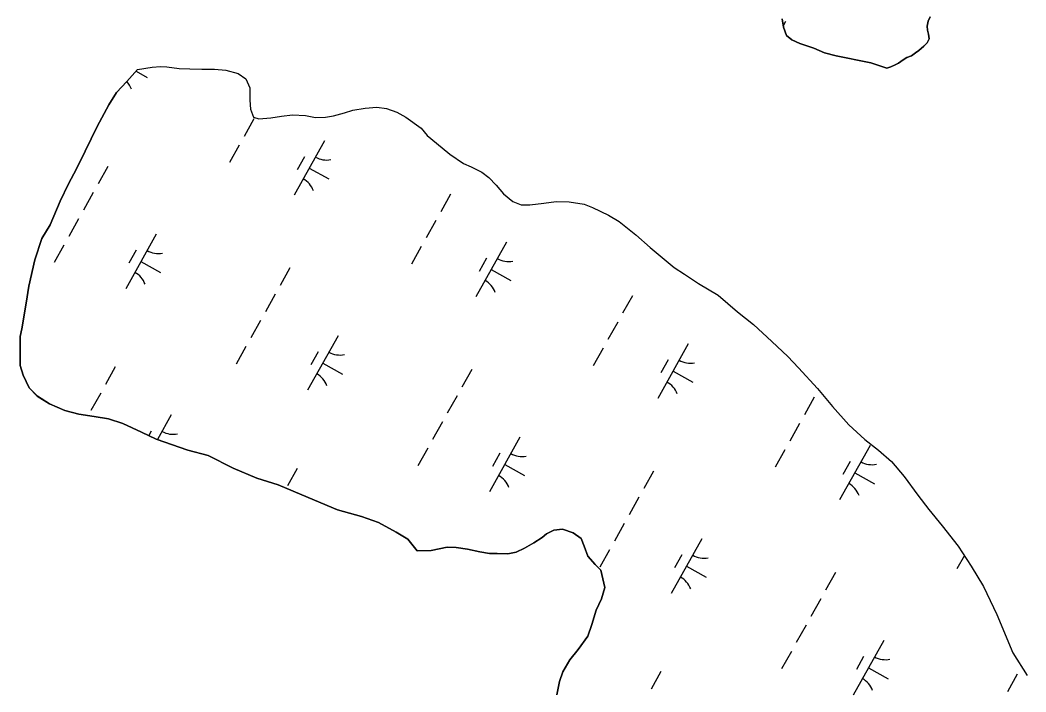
# Model space of a CAD drawing. Extents: x 3923531 to 3943530, y 207391 to 229799.
# Drawn here: x 3936826 to 3937629, y 216759 to 217296 of the extents above; entities that cross this region are included whole.
import ezdxf

# ---------------------------------------------------------------- set-up
doc = ezdxf.new("R2010")
doc.units = 0
doc.layers.add('V-TOPO-SHOR', color=7, linetype='Continuous')
doc.layers.add('V-WETL-SWMP', color=7, linetype='Continuous')

msp = doc.modelspace()

# ---------------------------------------------------------------- linework, layer by layer
at = {"layer": 'V-TOPO-SHOR'}
for points in [[(3937434.27, 217296.94), (3937435.2, 217290.15), (3937437.72, 217283.55), (3937441.87, 217280.12), (3937448.42, 217277.06), (3937459.54, 217273.36), (3937468.08, 217269.68), (3937477.43, 217267.39), (3937485.18, 217265.72), (3937495.73, 217263.61), (3937505.08, 217261.72), (3937517.79, 217257.4)], [(3937517.79, 217257.4), (3937520.99, 217258.57), (3937524.4, 217260.13), (3937527.2, 217261.49), (3937530.82, 217264.05), (3937533.83, 217265.81), (3937537.43, 217267.17), (3937540.64, 217269.53), (3937543.25, 217271.49), (3937547.28, 217275.04), (3937550.1, 217277.6), (3937551.52, 217280.78), (3937550.96, 217284.57), (3937550.2, 217287.77), (3937550.04, 217290.96), (3937550.67, 217294.94), (3937552.31, 217298.51)], [(3936919.51, 217256.22), (3936931.09, 217258.3), (3936937.88, 217258.62), (3936942.86, 217258.37), (3936952.61, 217257.08), (3936961.38, 217256.79), (3936970.75, 217256.49), (3936980.92, 217256.58), (3936989.88, 217255.69), (3936999.82, 217253.2), (3937005.96, 217248.95), (3937009.07, 217241.74), (3937009.17, 217231.77), (3937009.69, 217224.79), (3937012.02, 217218.39), (3937016.39, 217216.94), (3937025.97, 217217.64), (3937034.35, 217218.95), (3937043.34, 217220.25), (3937053.5, 217219.55), (3937061.66, 217218.07), (3937069.63, 217218.19), (3937076.02, 217219.32), (3937084.82, 217221.62), (3937091.42, 217223.94), (3937101.2, 217225.44), (3937110.58, 217226.33), (3937118.15, 217225.06), (3937126.49, 217222.38), (3937133.83, 217218.32), (3937145.9, 217209.42), (3937150.82, 217203.59), (3937158.13, 217197.53), (3937168.8, 217188.65), (3937179.69, 217181.16), (3937185.85, 217178.71), (3937194.38, 217174.43), (3937200.11, 217170.19), (3937205.83, 217163.95), (3937211.74, 217157.11), (3937219.25, 217150.85), (3937225.8, 217148.19), (3937232.78, 217148.32), (3937243.96, 217149.6), (3937253.74, 217150.89), (3937264.1, 217150.59), (3937276.04, 217148.86), (3937282.79, 217146.2), (3937295.49, 217140.09), (3937304.01, 217135.02), (3937317.26, 217124.32), (3937328.71, 217114.03), (3937348.08, 217098.28), (3937356.2, 217092.82), (3937367.29, 217085.32), (3937383.14, 217075.99), (3937398.56, 217062.87), (3937411.21, 217052.77), (3937426.02, 217039.06), (3937438.85, 217026.97), (3937447.13, 217017.91), (3937462.31, 217001.61), (3937474.32, 216987.13), (3937487.53, 216972.44), (3937500.17, 216960.75), (3937511.24, 216952.26), (3937521.52, 216943.18), (3937531.56, 216931.12), (3937542.57, 216916.25), (3937551.22, 216904.8), (3937562.05, 216891.73), (3937574.64, 216875.65), (3937585.24, 216859.59), (3937595.04, 216843.34), (3937605.58, 216821.1), (3937618.42, 216790.47), (3937629.79, 216772.41)], [(3936919.51, 217256.22), (3936910.84, 217246.74), (3936902.58, 217238.06), (3936896.69, 217228.15), (3936887.34, 217210.7), (3936877.57, 217191.07), (3936870.85, 217176.98), (3936864.34, 217165.09), (3936857.82, 217151.2), (3936849.85, 217132.35), (3936843.16, 217121.45), (3936837.6, 217104.36), (3936832.8, 217083.28), (3936830.66, 217069.75), (3936827.06, 217049.25), (3936825.73, 217042.96)], [(3936825.73, 217042.96), (3936825.89, 217020.01), (3936828.18, 217012.08), (3936832.83, 217002.14), (3936839.48, 216995.34), (3936849.31, 216989.31), (3936861.53, 216984.03), (3936872.58, 216981.15), (3936884.82, 216979.05), (3936896.27, 216977.34), (3936907.71, 216973.67), (3936922.67, 216966.78), (3936934.48, 216961.12), (3936959.71, 216952.16), (3936975.89, 216948.03), (3936995.97, 216937.93), (3937014.87, 216929.83), (3937031.83, 216924.51), (3937055.86, 216914.36), (3937079.1, 216904.63), (3937098.43, 216899.29), (3937111.84, 216894.4), (3937126, 216886.74), (3937135.44, 216881.1), (3937142.86, 216871.92)], [(3937142.86, 216871.92), (3937153.94, 216872.2), (3937166.63, 216874.84), (3937173.95, 216874.57), (3937182.83, 216873.09), (3937192.7, 216871.01), (3937200.41, 216869.74), (3937206.74, 216869.68), (3937215.04, 216869.59), (3937221.78, 216870.91), (3937228.54, 216874), (3937235.9, 216878.28), (3937242.48, 216882.56), (3937246.07, 216885.49), (3937251.84, 216888.4), (3937258.77, 216889.12), (3937267.25, 216886.26), (3937273.73, 216881.84), (3937276.04, 216875.69), (3937279.12, 216867.54), (3937284.98, 216860.95), (3937289.29, 216856.36), (3937292.51, 216842.48), (3937290.04, 216833.6), (3937285.6, 216824.55), (3937282.31, 216812.91), (3937279.05, 216803.65), (3937271.42, 216793.04), (3937264.61, 216784.8), (3937258.97, 216775.17), (3937256.52, 216767.48), (3937254.23, 216756.82)]]:
    msp.add_lwpolyline(points, dxfattribs=at)
at = {"layer": 'V-WETL-SWMP'}
for p, q in [((3937436.97, 217294.69), (3937435.05, 217291.24)), ((3936919.51, 217256.22), (3936931.1, 217258.29)), ((3936931.1, 217258.29), (3936937.88, 217258.62)), ((3936937.88, 217258.62), (3936942.86, 217258.37)), ((3936942.86, 217258.37), (3936952.61, 217257.08)), ((3936952.61, 217257.08), (3936961.38, 217256.79)), ((3936961.38, 217256.79), (3936970.75, 217256.49)), ((3936970.75, 217256.49), (3936980.92, 217256.58)), ((3936980.92, 217256.58), (3936989.88, 217255.69)), ((3936910.84, 217246.74), (3936919.51, 217256.22)), ((3936918.33, 217254.93), (3936927.14, 217250.01)), ((3936989.88, 217255.69), (3936999.82, 217253.2)), ((3936999.82, 217253.2), (3937005.96, 217248.95)), ((3937005.96, 217248.95), (3937009.07, 217241.74)), ((3936902.58, 217238.06), (3936910.84, 217246.74)), ((3937009.07, 217241.74), (3937009.17, 217231.77)), ((3936896.69, 217228.15), (3936902.58, 217238.06)), ((3936887.34, 217210.7), (3936896.69, 217228.15)), ((3937009.17, 217231.77), (3937009.69, 217224.79)), ((3937009.69, 217224.79), (3937012.02, 217218.38)), ((3937091.42, 217223.94), (3937101.2, 217225.43)), ((3937101.2, 217225.43), (3937110.58, 217226.33)), ((3937110.58, 217226.33), (3937118.15, 217225.06)), ((3937118.15, 217225.06), (3937126.49, 217222.38)), ((3937012.45, 217216.9), (3937004.65, 217202.93)), ((3937012.02, 217218.38), (3937016.39, 217216.94)), ((3937016.39, 217216.94), (3937025.97, 217217.64)), ((3937025.97, 217217.64), (3937034.35, 217218.95)), ((3937034.35, 217218.95), (3937043.34, 217220.25)), ((3937043.34, 217220.25), (3937053.5, 217219.55)), ((3937053.5, 217219.55), (3937061.66, 217218.07)), ((3937061.66, 217218.07), (3937069.63, 217218.19)), ((3937069.63, 217218.19), (3937076.02, 217219.32)), ((3937076.02, 217219.32), (3937084.82, 217221.62)), ((3937084.82, 217221.62), (3937091.42, 217223.94)), ((3937126.49, 217222.38), (3937133.83, 217218.32)), ((3937133.83, 217218.32), (3937145.89, 217209.42)), ((3936877.57, 217191.07), (3936887.34, 217210.7)), ((3937145.89, 217209.42), (3937150.82, 217203.59)), ((3937150.82, 217203.59), (3937158.13, 217197.53)), ((3937000.74, 217195.95), (3936992.94, 217181.98)), ((3937068.83, 217199.49), (3937044.45, 217155.84)), ((3937158.13, 217197.53), (3937168.8, 217188.65)), ((3936870.85, 217176.98), (3936877.57, 217191.07)), ((3937052.83, 217186.66), (3937046.98, 217176.19)), ((3937168.8, 217188.65), (3937179.69, 217181.16)), ((3936864.34, 217165.09), (3936870.85, 217176.98)), ((3936895.88, 217178.93), (3936888.07, 217164.97)), ((3937056.64, 217177.66), (3937072.35, 217168.88)), ((3937179.69, 217181.16), (3937185.85, 217178.71)), ((3937185.85, 217178.71), (3937194.37, 217174.43)), ((3937194.37, 217174.43), (3937200.11, 217170.19)), ((3937200.11, 217170.19), (3937205.83, 217163.95)), ((3936857.82, 217151.2), (3936864.34, 217165.09)), ((3937205.83, 217163.95), (3937211.74, 217157.11)), ((3936884.17, 217157.98), (3936876.37, 217144.01)), ((3937169.37, 217156.73), (3937161.57, 217142.76)), ((3937211.74, 217157.11), (3937219.25, 217150.85)), ((3936849.85, 217132.35), (3936857.82, 217151.2)), ((3937219.25, 217150.85), (3937225.8, 217148.19)), ((3937225.8, 217148.19), (3937232.78, 217148.32)), ((3937232.78, 217148.32), (3937243.96, 217149.6)), ((3937243.96, 217149.6), (3937253.74, 217150.89)), ((3937253.74, 217150.89), (3937264.1, 217150.58)), ((3937264.1, 217150.58), (3937276.04, 217148.87)), ((3937276.04, 217148.87), (3937282.79, 217146.2)), ((3937282.79, 217146.2), (3937295.49, 217140.09)), ((3936872.47, 217137.03), (3936864.66, 217123.06)), ((3937295.49, 217140.09), (3937304.01, 217135.02)), ((3936843.16, 217121.45), (3936849.85, 217132.35)), ((3937157.66, 217135.78), (3937149.86, 217121.81)), ((3937304.01, 217135.02), (3937317.26, 217124.32)), ((3936837.6, 217104.36), (3936843.16, 217121.45)), ((3936934.43, 217124.84), (3936910.04, 217081.19)), ((3937317.26, 217124.32), (3937328.71, 217114.03)), ((3936860.76, 217116.08), (3936852.96, 217102.11)), ((3936918.43, 217112.02), (3936912.57, 217101.54)), ((3937145.96, 217114.83), (3937138.16, 217100.86)), ((3937214.05, 217118.36), (3937189.66, 217074.71)), ((3937328.71, 217114.03), (3937348.09, 217098.28)), ((3936832.8, 217083.28), (3936837.6, 217104.36)), ((3937198.04, 217105.54), (3937192.19, 217095.06)), ((3936922.23, 217103.02), (3936937.95, 217094.24)), ((3937041.09, 217097.81), (3937033.29, 217083.84)), ((3937201.85, 217096.54), (3937217.57, 217087.76)), ((3937348.09, 217098.28), (3937356.2, 217092.81)), ((3937356.2, 217092.81), (3937367.29, 217085.32)), ((3936830.66, 217069.75), (3936832.8, 217083.28)), ((3937367.29, 217085.32), (3937383.14, 217075.99)), ((3937029.39, 217076.86), (3937021.58, 217062.89)), ((3937314.58, 217075.61), (3937306.78, 217061.64)), ((3937383.14, 217075.99), (3937398.56, 217062.87)), ((3936827.06, 217049.25), (3936830.66, 217069.75)), ((3937017.68, 217055.91), (3937009.88, 217041.94)), ((3937398.56, 217062.87), (3937411.21, 217052.77)), ((3936825.73, 217042.96), (3936827.06, 217049.25)), ((3937302.88, 217054.65), (3937295.07, 217040.69)), ((3937411.21, 217052.77), (3937426.02, 217039.06)), ((3936825.89, 217020.01), (3936825.73, 217042.96)), ((3937079.64, 217043.72), (3937055.26, 217000.07)), ((3937005.98, 217034.95), (3936998.17, 217020.99)), ((3937291.17, 217033.7), (3937283.37, 217019.73)), ((3937359.26, 217037.24), (3937334.88, 216993.59)), ((3937426.02, 217039.06), (3937438.85, 217026.97)), ((3937063.64, 217030.89), (3937057.79, 217020.42)), ((3937343.26, 217024.42), (3937337.41, 217013.94)), ((3937438.85, 217026.97), (3937447.13, 217017.91)), ((3936828.19, 217012.08), (3936825.89, 217020.01)), ((3936901.76, 217018.77), (3936893.96, 217004.8)), ((3937067.45, 217021.89), (3937083.16, 217013.11)), ((3937186.31, 217016.69), (3937178.5, 217002.72)), ((3937347.07, 217015.42), (3937362.78, 217006.64)), ((3937447.13, 217017.91), (3937462.31, 217001.61)), ((3936832.83, 217002.14), (3936828.19, 217012.08)), ((3936839.49, 216995.34), (3936832.83, 217002.14)), ((3937462.31, 217001.61), (3937474.32, 216987.13)), ((3936849.31, 216989.3), (3936839.49, 216995.34)), ((3936890.06, 216997.82), (3936882.25, 216983.85)), ((3937174.6, 216995.73), (3937166.8, 216981.77)), ((3937459.8, 216994.48), (3937451.99, 216980.51)), ((3936861.52, 216984.04), (3936849.31, 216989.3)), ((3936872.57, 216981.15), (3936861.52, 216984.04)), ((3937474.32, 216987.13), (3937487.53, 216972.44)), ((3936884.82, 216979.05), (3936872.57, 216981.15)), ((3936896.27, 216977.34), (3936884.82, 216979.05)), ((3936907.71, 216973.67), (3936896.27, 216977.34)), ((3936946.44, 216980.4), (3936935.47, 216960.77)), ((3936922.67, 216966.78), (3936907.71, 216973.67)), ((3936930.44, 216967.58), (3936928.45, 216964.02)), ((3937162.9, 216974.78), (3937155.09, 216960.81)), ((3937448.09, 216973.53), (3937440.29, 216959.56)), ((3937487.53, 216972.44), (3937500.17, 216960.75)), ((3936934.48, 216961.12), (3936922.67, 216966.78)), ((3936959.71, 216952.16), (3936934.48, 216961.12)), ((3937224.86, 216962.59), (3937200.47, 216918.94)), ((3937500.17, 216960.75), (3937511.24, 216952.26)), ((3936975.89, 216948.03), (3936959.71, 216952.16)), ((3937151.19, 216953.83), (3937143.39, 216939.86)), ((3937436.39, 216952.58), (3937428.58, 216938.61)), ((3937504.47, 216956.12), (3937480.09, 216912.47)), ((3937511.24, 216952.26), (3937521.52, 216943.18)), ((3936995.97, 216937.93), (3936975.89, 216948.03)), ((3937208.85, 216949.77), (3937203, 216939.29)), ((3937488.47, 216943.29), (3937482.62, 216932.82)), ((3937521.52, 216943.18), (3937531.56, 216931.12)), ((3937014.87, 216929.83), (3936995.97, 216937.93)), ((3937046.98, 216937.65), (3937039.17, 216923.68)), ((3937212.66, 216940.77), (3937228.38, 216931.99)), ((3937331.52, 216935.56), (3937323.72, 216921.59)), ((3937031.83, 216924.51), (3937014.87, 216929.83)), ((3937492.28, 216934.29), (3937508, 216925.51)), ((3937531.56, 216931.12), (3937542.57, 216916.25)), ((3937055.86, 216914.37), (3937031.83, 216924.51)), ((3937079.1, 216904.63), (3937055.86, 216914.37)), ((3937319.81, 216914.61), (3937312.01, 216900.64)), ((3937542.57, 216916.25), (3937551.22, 216904.8)), ((3937098.44, 216899.29), (3937079.1, 216904.63)), ((3937551.22, 216904.8), (3937562.05, 216891.73)), ((3937111.84, 216894.4), (3937098.44, 216899.29)), ((3937126, 216886.74), (3937111.84, 216894.4)), ((3937251.84, 216888.4), (3937246.07, 216885.49)), ((3937258.77, 216889.12), (3937251.84, 216888.4)), ((3937267.25, 216886.26), (3937258.77, 216889.12)), ((3937308.11, 216893.66), (3937300.31, 216879.69)), ((3937562.05, 216891.73), (3937574.64, 216875.65)), ((3937135.44, 216881.1), (3937126, 216886.74)), ((3937142.86, 216871.92), (3937135.44, 216881.1)), ((3937242.48, 216882.56), (3937235.91, 216878.28)), ((3937246.07, 216885.49), (3937242.48, 216882.56)), ((3937273.73, 216881.84), (3937267.25, 216886.26)), ((3937276.04, 216875.69), (3937273.73, 216881.84)), ((3937370.07, 216881.47), (3937345.68, 216837.82)), ((3937153.94, 216872.2), (3937142.86, 216871.92)), ((3937166.63, 216874.84), (3937153.94, 216872.2)), ((3937173.95, 216874.57), (3937166.63, 216874.84)), ((3937182.83, 216873.09), (3937173.95, 216874.57)), ((3937192.7, 216871.01), (3937182.83, 216873.09)), ((3937200.41, 216869.74), (3937192.7, 216871.01)), ((3937221.78, 216870.91), (3937215.04, 216869.59)), ((3937228.54, 216874), (3937221.78, 216870.91)), ((3937235.91, 216878.28), (3937228.54, 216874)), ((3937279.12, 216867.54), (3937276.04, 216875.69)), ((3937296.4, 216872.71), (3937288.6, 216858.74)), ((3937574.64, 216875.65), (3937585.24, 216859.59)), ((3937206.74, 216869.68), (3937200.41, 216869.74)), ((3937215.04, 216869.59), (3937206.74, 216869.68)), ((3937284.98, 216860.95), (3937279.12, 216867.54)), ((3937354.07, 216868.64), (3937348.21, 216858.17)), ((3937579.68, 216868.02), (3937573.8, 216857.49)), ((3937289.29, 216856.36), (3937284.98, 216860.95)), ((3937292.51, 216842.48), (3937289.29, 216856.36)), ((3937357.88, 216859.64), (3937373.59, 216850.87)), ((3937585.24, 216859.59), (3937595.04, 216843.34)), ((3937476.73, 216854.44), (3937468.93, 216840.47)), ((3937290.04, 216833.6), (3937292.51, 216842.48)), ((3937595.04, 216843.34), (3937605.58, 216821.1)), ((3937285.6, 216824.55), (3937290.04, 216833.6)), ((3937465.03, 216833.49), (3937457.22, 216819.52)), ((3937282.31, 216812.91), (3937285.6, 216824.55)), ((3937605.58, 216821.1), (3937618.42, 216790.47)), ((3937279.05, 216803.65), (3937282.31, 216812.91)), ((3937453.32, 216812.53), (3937445.52, 216798.56)), ((3937271.42, 216793.04), (3937279.05, 216803.65)), ((3937515.28, 216800.34), (3937490.9, 216756.69)), ((3937264.61, 216784.8), (3937271.42, 216793.04)), ((3937441.62, 216791.58), (3937433.81, 216777.61)), ((3937258.97, 216775.17), (3937264.61, 216784.8)), ((3937499.28, 216787.52), (3937493.43, 216777.04)), ((3937618.42, 216790.47), (3937629.79, 216772.41)), ((3937256.52, 216767.48), (3937258.97, 216775.17)), ((3937337.4, 216775.4), (3937329.6, 216761.43)), ((3937503.09, 216778.52), (3937518.8, 216769.74)), ((3937254.23, 216756.82), (3937256.52, 216767.48)), ((3937621.95, 216773.31), (3937614.14, 216759.34))]:
    msp.add_line(p, q, dxfattribs=at)
msp.add_lwpolyline([(3937552.31, 217298.51), (3937550.67, 217294.94), (3937550.03, 217290.96), (3937550.2, 217287.77), (3937550.96, 217284.57), (3937551.52, 217280.78), (3937550.1, 217277.6), (3937547.28, 217275.04), (3937543.25, 217271.49), (3937540.64, 217269.53), (3937537.43, 217267.17), (3937533.83, 217265.81), (3937530.82, 217264.05), (3937527.2, 217261.49), (3937524.4, 217260.13), (3937520.99, 217258.57), (3937517.79, 217257.4), (3937505.08, 217261.72), (3937495.73, 217263.61), (3937485.18, 217265.71), (3937477.42, 217267.39), (3937468.08, 217269.68), (3937459.54, 217273.36), (3937448.42, 217277.06), (3937441.87, 217280.12), (3937437.72, 217283.55), (3937435.2, 217290.15), (3937434.27, 217296.94)], dxfattribs=at)
for centre, start, end in [((3936898.16, 217234.56), 20.03808, 43.86893), ((3937070.32, 217201.66), 240.03808, 281.58174), ((3937043.38, 217153.43), 20.03808, 61.58174), ((3936935.91, 217127.01), 240.03808, 281.58174), ((3937215.53, 217120.54), 240.03808, 281.58174), ((3936908.97, 217078.79), 20.03808, 61.58174), ((3937188.59, 217072.31), 20.03808, 61.58174), ((3937081.13, 217045.89), 240.03808, 281.58174), ((3937360.75, 217039.41), 240.03808, 281.58174), ((3937054.18, 216997.66), 20.03808, 61.58174), ((3937333.8, 216991.19), 20.03808, 61.58174), ((3936947.93, 216982.58), 240.03808, 281.58174), ((3937226.34, 216964.77), 240.03808, 281.58174), ((3937505.96, 216958.29), 240.03808, 281.58174), ((3937199.4, 216916.54), 20.03808, 61.58174), ((3937479.02, 216910.06), 20.03808, 61.58174), ((3937371.55, 216883.64), 240.03808, 281.58174), ((3937344.61, 216835.41), 20.03808, 61.58174), ((3937516.77, 216802.52), 240.03808, 281.58174), ((3937489.83, 216754.29), 20.03808, 61.58174)]:
    msp.add_arc(centre, 17.62, start, end, dxfattribs=at)

doc.saveas('drawing.dxf')
